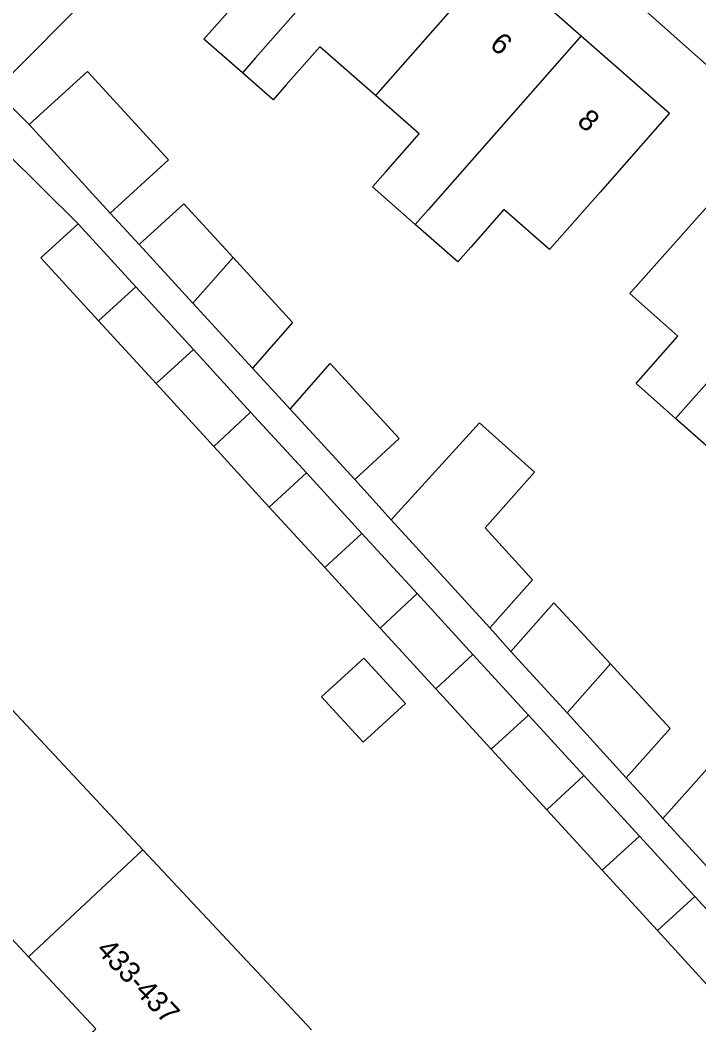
# Model space of a CAD drawing. Extents: x 163150 to 163546, y 380933 to 381635.
# Drawn here: x 163333.03 to 163365.29, y 381043.88 to 381091.67 of the extents above; entities that cross this region are included whole.
import ezdxf

# ---------------------------------------------------------------- set-up
doc = ezdxf.new("R2010")
doc.units = 0
for name, color, linetype in [('IMGEO_Pand', 7, 'Continuous'), ('IMGEO_Pand_nummerreeks', 7, 'Continuous'), ('IMGEO_Voetpad_open', 7, 'Continuous')]:
    doc.layers.add(name, color=color, linetype=linetype)

msp = doc.modelspace()

# ---------------------------------------------------------------- linework, layer by layer
at = {"layer": 'IMGEO_Pand'}
for points in [[(163343.596, 381089.159), (163341.77, 381090.764), (163342.391, 381091.471), (163344.009, 381093.312), (163341.641, 381095.393), (163347.291, 381101.823), (163351.485, 381098.137)], [(163351.485, 381098.137), (163344.217, 381089.866), (163343.596, 381089.159)], [(163355.592, 381094.529), (163349.921, 381088.076)], [(163355.592, 381094.529), (163359.698, 381090.921)], [(163359.698, 381090.921), (163363.895, 381087.233), (163360.595, 381083.477), (163358.198, 381080.749), (163356.026, 381082.658), (163354.449, 381080.863), (163353.835, 381080.164), (163351.809, 381081.943)], [(163359.698, 381090.921), (163352.425, 381082.644), (163351.809, 381081.943)], [(163349.921, 381088.076), (163347.275, 381090.401), (163345.676, 381088.581), (163345.057, 381087.876), (163343.596, 381089.159)], [(163333.467, 381086.693), (163336.232, 381089.226), (163340.081, 381085.022), (163337.316, 381082.489)], [(163351.809, 381081.943), (163349.777, 381083.729), (163350.394, 381084.431), (163351.995, 381086.253), (163349.921, 381088.076)], [(163337.316, 381082.489), (163333.467, 381086.693)], [(163364.178, 381072.725), (163362.309, 381074.385), (163364.298, 381076.631), (163362.014, 381078.66), (163364.444, 381081.399), (163367.761, 381085.139), (163371.914, 381081.455)], [(163338.69, 381080.991), (163340.809, 381082.934), (163343.154, 381080.377)], [(163335.792, 381081.975), (163334.022, 381080.354), (163336.759, 381077.366)], [(163335.792, 381081.975), (163338.529, 381078.987)], [(163371.914, 381081.455), (163364.178, 381072.725)], [(163341.246, 381078.204), (163338.69, 381080.991)], [(163343.154, 381080.377), (163341.246, 381078.204)], [(163343.154, 381080.377), (163345.983, 381077.292), (163344.075, 381075.12)], [(163336.759, 381077.366), (163338.529, 381078.987)], [(163338.529, 381078.987), (163341.265, 381076)], [(163344.075, 381075.12), (163341.246, 381078.204)], [(163336.759, 381077.366), (163339.496, 381074.378)], [(163341.265, 381076), (163339.496, 381074.378)], [(163341.265, 381076), (163343.987, 381073.029)], [(163345.862, 381073.171), (163347.771, 381075.343), (163351.052, 381071.765), (163348.934, 381069.822)], [(163339.496, 381074.378), (163342.234, 381071.389)], [(163342.234, 381071.389), (163343.987, 381073.029)], [(163343.987, 381073.029), (163346.641, 381070.132)], [(163348.934, 381069.822), (163345.862, 381073.171)], [(163370.229, 381071.362), (163368.036, 381073.31), (163366.047, 381071.065), (163364.178, 381072.725)], [(163350.666, 381067.909), (163354.867, 381072.511), (163357.472, 381070.168), (163355.138, 381067.521), (163357.381, 381065.055), (163355.349, 381062.761)], [(163342.234, 381071.389), (163344.871, 381068.511)], [(163346.641, 381070.132), (163344.871, 381068.511)], [(163346.641, 381070.132), (163349.278, 381067.253)], [(163344.871, 381068.511), (163347.508, 381065.632)], [(163350.666, 381067.909), (163355.349, 381062.761)], [(163349.278, 381067.253), (163347.508, 381065.632)], [(163349.278, 381067.253), (163351.9, 381064.392)], [(163347.508, 381065.632), (163350.147, 381062.752)], [(163350.147, 381062.752), (163351.9, 381064.392)], [(163351.9, 381064.392), (163354.555, 381061.494)], [(163356.361, 381061.648), (163358.4, 381063.95), (163361.091, 381061.051)], [(163350.147, 381062.752), (163352.785, 381059.872)], [(163356.361, 381061.648), (163359.025, 381058.719)], [(163347.36, 381059.482), (163349.367, 381061.32), (163351.344, 381059.162), (163349.337, 381057.324), (163347.36, 381059.482)], [(163354.555, 381061.494), (163352.785, 381059.872)], [(163354.555, 381061.494), (163357.193, 381058.614)], [(163359.025, 381058.719), (163361.091, 381061.051)], [(163361.091, 381061.051), (163361.587, 381060.513), (163362.025, 381060.038), (163363.922, 381057.978), (163361.838, 381055.626)], [(163338.872, 381052.207), (163330.871, 381060.763)], [(163352.785, 381059.872), (163355.423, 381056.993)], [(163359.025, 381058.719), (163361.838, 381055.626)], [(163357.193, 381058.614), (163355.423, 381056.993)], [(163359.826, 381055.74), (163357.193, 381058.614)], [(163355.423, 381056.993), (163358.062, 381054.112)], [(163363.586, 381053.704), (163365.68, 381056.068), (163368.491, 381053.016)], [(163333.43, 381047.117), (163330.229, 381050.54), (163329.318, 381049.688), (163327.264, 381051.885), (163328.142, 381052.706), (163325.396, 381055.643)], [(163358.062, 381054.112), (163359.826, 381055.74)], [(163359.826, 381055.74), (163362.465, 381052.859)], [(163358.062, 381054.112), (163360.694, 381051.239)], [(163363.586, 381053.704), (163366.379, 381050.633)], [(163360.694, 381051.239), (163362.465, 381052.859)], [(163362.465, 381052.859), (163365.095, 381049.989)], [(163338.872, 381052.207), (163333.43, 381047.117)], [(163346.873, 381043.65), (163338.872, 381052.207)], [(163360.694, 381051.239), (163363.327, 381048.366)], [(163365.095, 381049.989), (163363.327, 381048.366)], [(163365.095, 381049.989), (163367.727, 381047.115)], [(163363.327, 381048.366), (163365.959, 381045.492)], [(163341.405, 381038.537), (163338.657, 381041.476), (163337.807, 381040.681), (163335.755, 381042.877), (163336.63, 381043.695), (163333.43, 381047.117)]]:
    msp.add_lwpolyline(points, dxfattribs=at)
at = {"layer": 'IMGEO_Voetpad_open'}
for points in [[(163348.313, 381104.939), (163331.837, 381088.308)], [(163348.313, 381104.939), (163430.25, 381032.233)], [(163331.837, 381088.308), (163333.467, 381086.693)], [(163330.63, 381087.089), (163335.792, 381081.975)], [(163337.316, 381082.489), (163338.69, 381080.991)], [(163344.075, 381075.12), (163345.862, 381073.171)], [(163348.934, 381069.822), (163350.666, 381067.909)], [(163355.349, 381062.761), (163356.361, 381061.648)], [(163361.838, 381055.626), (163362.702, 381054.676), (163363.586, 381053.704)]]:
    msp.add_lwpolyline(points, dxfattribs=at)

# ---------------------------------------------------------------- texts
at = {"layer": 'IMGEO_Pand_nummerreeks'}
for s, rotation, p in [('6', 318.6955, (163355.297, 381090.422)), ('8', 318.6955, (163359.451, 381086.771)), ('433-437', 313.353, (163336.608, 381047.409))]:
    msp.add_text(s, height=1, rotation=rotation, dxfattribs=at).set_placement(p)

doc.saveas('drawing.dxf')
